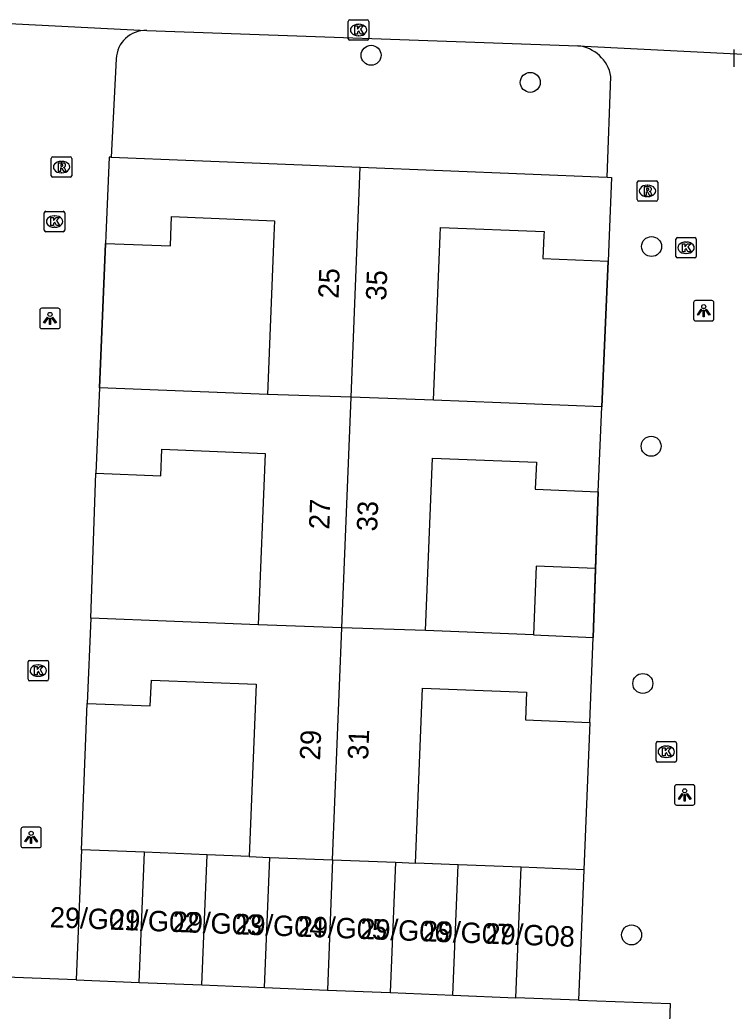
# Model space of a CAD drawing. Extents: x 160787 to 161428, y 386828 to 387483.
# Drawn here: x 161067.25 to 161102.24, y 387211.97 to 387260.56 of the extents above; entities that cross this region are included whole.
import ezdxf

# ---------------------------------------------------------------- set-up
doc = ezdxf.new("R2010")
doc.units = 0
for name, color, linetype in [('IMGEO_Boom', 7, 'Continuous'), ('IMGEO_Brandkraan', 7, 'Continuous'), ('IMGEO_Kolk', 7, 'Continuous'), ('IMGEO_Lichtpunt', 7, 'Continuous'), ('IMGEO_Muur', 7, 'Continuous'), ('IMGEO_Pand', 7, 'Continuous'), ('IMGEO_Pand_nummerreeks', 7, 'Continuous'), ('IMGEO_Rijbaan_lokaal_open', 7, 'Continuous'), ('IMGEO_Rioolput', 7, 'Continuous'), ('IMGEO_Voetpad_open', 7, 'Continuous')]:
    doc.layers.add(name, color=color, linetype=linetype)

msp = doc.modelspace()

# ---------------------------------------------------------------- linework, layer by layer
at = {"layer": 'IMGEO_Boom'}
for centre in [(161084.458, 387258.827), (161092.254, 387257.499), (161098.196, 387249.453), (161098.174, 387239.665), (161097.767, 387228.037), (161097.217, 387215.712)]:
    msp.add_circle(centre, 0.489, dxfattribs=at)
at = {"layer": 'IMGEO_Brandkraan'}
msp.add_line((161102.241, 387258.254), (161102.241, 387259.106), dxfattribs=at)
msp.add_lwpolyline([(161102.241, 387258.254), (161102.241, 387259.106)], dxfattribs=at)
at = {"layer": 'IMGEO_Kolk'}
for p, q in [((161083.343, 387259.638), (161083.343, 387260.49)), ((161083.418, 387260.564), (161084.27, 387260.564)), ((161084.344, 387260.49), (161084.344, 387259.638)), ((161083.831, 387260.344), (161083.856, 387260.344)), ((161084.27, 387259.564), (161083.418, 387259.564)), ((161083.854, 387259.784), (161083.829, 387259.784)), ((161068.453, 387250.252), (161068.453, 387251.104)), ((161068.528, 387251.178), (161069.38, 387251.178)), ((161068.941, 387250.958), (161068.966, 387250.958)), ((161069.454, 387251.104), (161069.454, 387250.252)), ((161068.964, 387250.398), (161068.939, 387250.398)), ((161069.38, 387250.178), (161068.528, 387250.178)), ((161099.387, 387248.966), (161099.387, 387249.818)), ((161099.462, 387249.892), (161100.314, 387249.892)), ((161100.388, 387249.818), (161100.388, 387248.966)), ((161099.875, 387249.672), (161099.9, 387249.672)), ((161100.314, 387248.892), (161099.462, 387248.892)), ((161099.898, 387249.112), (161099.873, 387249.112)), ((161067.655, 387228.242), (161067.655, 387229.094)), ((161067.73, 387229.168), (161068.582, 387229.168)), ((161068.143, 387228.948), (161068.168, 387228.948)), ((161068.656, 387229.094), (161068.656, 387228.242)), ((161068.166, 387228.388), (161068.141, 387228.388)), ((161068.582, 387228.168), (161067.73, 387228.168)), ((161098.414, 387224.261), (161098.414, 387225.113)), ((161098.489, 387225.187), (161099.341, 387225.187)), ((161098.902, 387224.967), (161098.927, 387224.967)), ((161099.415, 387225.113), (161099.415, 387224.261)), ((161099.341, 387224.187), (161098.489, 387224.187)), ((161098.925, 387224.407), (161098.9, 387224.407))]:
    msp.add_line(p, q, dxfattribs=at)
for points in [[(161083.343, 387259.638), (161083.343, 387260.49)], [(161083.418, 387260.564), (161084.27, 387260.564)], [(161084.344, 387260.49), (161084.344, 387259.638)], [(161083.664, 387260.264), (161083.787, 387260.264), (161083.787, 387260.113), (161083.917, 387260.264), (161084.081, 387260.264), (161083.935, 387260.113), (161084.088, 387259.864), (161083.936, 387259.864), (161083.851, 387260.028), (161083.787, 387259.961), (161083.787, 387259.864), (161083.664, 387259.864), (161083.664, 387260.264)], [(161084.27, 387259.564), (161083.418, 387259.564)], [(161068.453, 387250.252), (161068.453, 387251.104)], [(161068.528, 387251.178), (161069.38, 387251.178)], [(161068.774, 387250.878), (161068.897, 387250.878), (161068.897, 387250.727), (161069.027, 387250.878), (161069.191, 387250.878), (161069.045, 387250.727), (161069.198, 387250.478), (161069.046, 387250.478), (161068.961, 387250.642), (161068.897, 387250.575), (161068.897, 387250.478), (161068.774, 387250.478), (161068.774, 387250.878)], [(161069.454, 387251.104), (161069.454, 387250.252)], [(161069.38, 387250.178), (161068.528, 387250.178)], [(161099.387, 387248.966), (161099.387, 387249.818)], [(161099.462, 387249.892), (161100.314, 387249.892)], [(161100.388, 387249.818), (161100.388, 387248.966)], [(161099.708, 387249.592), (161099.831, 387249.592), (161099.831, 387249.441), (161099.961, 387249.592), (161100.125, 387249.592), (161099.979, 387249.441), (161100.132, 387249.192), (161099.98, 387249.192), (161099.895, 387249.356), (161099.831, 387249.289), (161099.831, 387249.192), (161099.708, 387249.192), (161099.708, 387249.592)], [(161100.314, 387248.892), (161099.462, 387248.892)], [(161067.655, 387228.242), (161067.655, 387229.094)], [(161067.73, 387229.168), (161068.582, 387229.168)], [(161067.976, 387228.868), (161068.099, 387228.868), (161068.099, 387228.717), (161068.229, 387228.868), (161068.393, 387228.868), (161068.247, 387228.717), (161068.4, 387228.468), (161068.248, 387228.468), (161068.163, 387228.632), (161068.099, 387228.565), (161068.099, 387228.468), (161067.976, 387228.468), (161067.976, 387228.868)], [(161068.656, 387229.094), (161068.656, 387228.242)], [(161068.582, 387228.168), (161067.73, 387228.168)], [(161098.414, 387224.261), (161098.414, 387225.113)], [(161098.489, 387225.187), (161099.341, 387225.187)], [(161099.415, 387225.113), (161099.415, 387224.261)], [(161098.735, 387224.887), (161098.858, 387224.887), (161098.858, 387224.736), (161098.988, 387224.887), (161099.152, 387224.887), (161099.006, 387224.736), (161099.159, 387224.487), (161099.007, 387224.487), (161098.922, 387224.651), (161098.858, 387224.584), (161098.858, 387224.487), (161098.735, 387224.487), (161098.735, 387224.887)], [(161099.341, 387224.187), (161098.489, 387224.187)]]:
    msp.add_lwpolyline(points, dxfattribs=at)
for centre, start, end in [((161083.42, 387260.488), 91.552, 178.448), ((161083.42, 387260.488), 91.552, 178.448), ((161084.268, 387260.488), 1.552, 88.448), ((161084.268, 387260.488), 1.552, 88.448), ((161083.42, 387259.64), 181.552, 268.448), ((161083.42, 387259.64), 181.552, 268.448), ((161084.268, 387259.64), 271.552, 358.448), ((161084.268, 387259.64), 271.552, 358.448), ((161068.53, 387251.102), 91.552, 178.448), ((161068.53, 387251.102), 91.552, 178.448), ((161069.378, 387251.102), 1.552, 88.448), ((161069.378, 387251.102), 1.552, 88.448), ((161068.53, 387250.254), 181.552, 268.448), ((161068.53, 387250.254), 181.552, 268.448), ((161069.378, 387250.254), 271.552, 358.448), ((161069.378, 387250.254), 271.552, 358.448), ((161099.464, 387249.816), 91.552, 178.448), ((161099.464, 387249.816), 91.552, 178.448), ((161100.312, 387249.816), 1.552, 88.448), ((161100.312, 387249.816), 1.552, 88.448), ((161099.464, 387248.968), 181.552, 268.448), ((161099.464, 387248.968), 181.552, 268.448), ((161100.312, 387248.968), 271.552, 358.448), ((161100.312, 387248.968), 271.552, 358.448), ((161067.732, 387229.092), 91.552, 178.448), ((161067.732, 387229.092), 91.552, 178.448), ((161068.58, 387229.092), 1.552, 88.448), ((161068.58, 387229.092), 1.552, 88.448), ((161067.732, 387228.244), 181.552, 268.448), ((161067.732, 387228.244), 181.552, 268.448), ((161068.58, 387228.244), 271.552, 358.448), ((161068.58, 387228.244), 271.552, 358.448), ((161098.491, 387225.111), 91.552, 178.448), ((161098.491, 387225.111), 91.552, 178.448), ((161099.339, 387225.111), 1.552, 88.448), ((161099.339, 387225.111), 1.552, 88.448), ((161098.491, 387224.263), 181.552, 268.448), ((161098.491, 387224.263), 181.552, 268.448), ((161099.339, 387224.263), 271.552, 358.448), ((161099.339, 387224.263), 271.552, 358.448)]:
    msp.add_arc(centre, 0.0765, start, end, dxfattribs=at)
for centre, major_axis, ratio, start_param, end_param in [((161083.83, 387260.064), (-0.387, 0.002), 0.722429, 4.712389, 7.853982), ((161083.855, 387260.064), (-0.39, 0.002), 0.717154, 1.570796, 4.712389), ((161068.94, 387250.678), (-0.387, 0.002), 0.722429, 4.712389, 7.853982), ((161068.965, 387250.678), (-0.39, 0.002), 0.717154, 1.570796, 4.712389), ((161099.874, 387249.392), (-0.387, 0.002), 0.722429, 4.712389, 7.853982), ((161099.899, 387249.392), (-0.39, 0.002), 0.717154, 1.570796, 4.712389), ((161068.142, 387228.668), (-0.387, 0.002), 0.722429, 4.712389, 7.853982), ((161068.167, 387228.668), (-0.39, 0.002), 0.717154, 1.570796, 4.712389), ((161098.901, 387224.687), (-0.387, 0.002), 0.722429, 4.712389, 7.853982), ((161098.926, 387224.687), (-0.39, 0.002), 0.717154, 1.570796, 4.712389)]:
    msp.add_ellipse(centre, major_axis=major_axis, ratio=ratio, start_param=start_param, end_param=end_param, dxfattribs=at)
at = {"layer": 'IMGEO_Lichtpunt'}
for p, q in [((161068.232, 387246.33), (161068.232, 387245.523)), ((161068.232, 387246.33), (161068.232, 387245.523)), ((161069.134, 387246.425), (161068.326, 387246.425)), ((161069.134, 387246.425), (161068.326, 387246.425)), ((161069.228, 387245.523), (161069.228, 387246.33)), ((161069.228, 387245.523), (161069.228, 387246.33)), ((161100.252, 387246.712), (161100.252, 387245.905)), ((161100.252, 387246.712), (161100.252, 387245.905)), ((161101.154, 387246.807), (161100.346, 387246.807)), ((161101.154, 387246.807), (161100.346, 387246.807)), ((161101.248, 387245.905), (161101.248, 387246.712)), ((161101.248, 387245.905), (161101.248, 387246.712)), ((161068.326, 387245.429), (161069.134, 387245.429)), ((161068.326, 387245.429), (161069.134, 387245.429)), ((161100.346, 387245.811), (161101.154, 387245.811)), ((161100.346, 387245.811), (161101.154, 387245.811)), ((161100.223, 387223.071), (161099.415, 387223.071)), ((161100.223, 387223.071), (161099.415, 387223.071)), ((161099.321, 387222.976), (161099.321, 387222.169)), ((161099.321, 387222.976), (161099.321, 387222.169)), ((161100.317, 387222.169), (161100.317, 387222.976)), ((161100.317, 387222.169), (161100.317, 387222.976)), ((161099.415, 387222.075), (161100.223, 387222.075)), ((161099.415, 387222.075), (161100.223, 387222.075)), ((161067.308, 387220.893), (161067.308, 387220.086)), ((161067.308, 387220.893), (161067.308, 387220.086)), ((161068.21, 387220.988), (161067.402, 387220.988)), ((161068.21, 387220.988), (161067.402, 387220.988)), ((161068.304, 387220.086), (161068.304, 387220.893)), ((161068.304, 387220.086), (161068.304, 387220.893)), ((161067.402, 387219.992), (161068.21, 387219.992)), ((161067.402, 387219.992), (161068.21, 387219.992))]:
    msp.add_line(p, q, dxfattribs=at)
for points in [[(161100.626, 387246.376), (161100.665, 387246.348), (161100.477, 387246.086), (161100.439, 387246.113), (161100.626, 387246.376)], [(161100.728, 387246.328), (161100.775, 387246.328), (161100.775, 387246.006), (161100.728, 387246.006), (161100.728, 387246.328)], [(161100.838, 387246.348), (161100.876, 387246.375), (161101.063, 387246.113), (161101.024, 387246.085), (161100.838, 387246.348)], [(161068.606, 387245.994), (161068.645, 387245.966), (161068.457, 387245.704), (161068.419, 387245.731), (161068.606, 387245.994)], [(161068.708, 387245.946), (161068.755, 387245.946), (161068.755, 387245.624), (161068.708, 387245.624), (161068.708, 387245.946)], [(161068.818, 387245.966), (161068.856, 387245.993), (161069.043, 387245.731), (161069.004, 387245.703), (161068.818, 387245.966)], [(161099.695, 387222.64), (161099.734, 387222.612), (161099.546, 387222.35), (161099.508, 387222.377), (161099.695, 387222.64)], [(161099.797, 387222.592), (161099.844, 387222.592), (161099.844, 387222.27), (161099.797, 387222.27), (161099.797, 387222.592)], [(161099.907, 387222.612), (161099.945, 387222.639), (161100.132, 387222.377), (161100.093, 387222.349), (161099.907, 387222.612)], [(161067.682, 387220.557), (161067.721, 387220.529), (161067.533, 387220.267), (161067.495, 387220.294), (161067.682, 387220.557)], [(161067.784, 387220.509), (161067.831, 387220.509), (161067.831, 387220.187), (161067.784, 387220.187), (161067.784, 387220.509)], [(161067.894, 387220.529), (161067.932, 387220.556), (161068.119, 387220.294), (161068.08, 387220.266), (161067.894, 387220.529)]]:
    msp.add_lwpolyline(points, dxfattribs=at)
for centre in [(161100.751, 387246.51), (161068.731, 387246.128), (161099.82, 387222.774), (161067.807, 387220.691)]:
    msp.add_circle(centre, 0.0994, dxfattribs=at)
for centre, start, end in [((161068.326, 387246.33), 90, 180), ((161068.326, 387246.33), 90, 180), ((161069.134, 387246.33), 0, 90), ((161069.134, 387246.33), 0, 90), ((161100.346, 387246.712), 90, 180), ((161100.346, 387246.712), 90, 180), ((161101.154, 387246.712), 0, 90), ((161101.154, 387246.712), 0, 90), ((161100.346, 387245.905), 180, 270), ((161100.346, 387245.905), 180, 270), ((161101.154, 387245.905), 270, 0), ((161101.154, 387245.905), 270, 360), ((161068.326, 387245.523), 180, 270), ((161068.326, 387245.523), 180, 270), ((161069.134, 387245.523), 270, 0), ((161069.134, 387245.523), 270, 360), ((161099.415, 387222.976), 90, 180), ((161099.415, 387222.976), 90, 180), ((161100.223, 387222.976), 0, 90), ((161100.223, 387222.976), 0, 90), ((161099.415, 387222.169), 180, 270), ((161099.415, 387222.169), 180, 270), ((161100.223, 387222.169), 270, 0), ((161100.223, 387222.169), 270, 360), ((161067.402, 387220.893), 90, 180), ((161067.402, 387220.893), 90, 180), ((161068.21, 387220.893), 0, 90), ((161068.21, 387220.893), 0, 90), ((161067.402, 387220.086), 180, 270), ((161067.402, 387220.086), 180, 270), ((161068.21, 387220.086), 270, 0), ((161068.21, 387220.086), 270, 360)]:
    msp.add_arc(centre, 0.0946, start, end, dxfattribs=at)
at = {"layer": 'IMGEO_Muur'}
for points in [[(161071.455, 387249.609), (161071.15, 387242.529)], [(161095.755, 387241.593), (161096.065, 387248.737)], [(161070.728, 387231.241), (161070.98, 387238.35)], [(161095.585, 387237.429), (161095.334, 387230.294)], [(161070.279, 387219.888), (161070.558, 387227.06)], [(161095.165, 387226.125), (161094.876, 387218.902)]]:
    msp.add_lwpolyline(points, dxfattribs=at)
at = {"layer": 'IMGEO_Pand'}
for points in [[(161071.734, 387253.832), (161071.627, 387253.836), (161071.471, 387250), (161071.455, 387249.609)], [(161071.734, 387253.832), (161083.928, 387253.336)], [(161083.478, 387242.062), (161083.795, 387250), (161083.928, 387253.336)], [(161083.928, 387253.336), (161096.017, 387252.845)], [(161096.017, 387252.845), (161096.232, 387252.836), (161096.116, 387250), (161096.065, 387248.737)], [(161071.455, 387249.609), (161074.627, 387249.48), (161074.648, 387250), (161074.686, 387250.92), (161079.73, 387250.715), (161079.701, 387250), (161079.383, 387242.194)], [(161087.512, 387241.93), (161087.84, 387250), (161087.856, 387250.393), (161092.932, 387250.187), (161092.924, 387250), (161092.878, 387248.867), (161096.065, 387248.737)], [(161071.15, 387242.529), (161070.98, 387238.35)], [(161079.383, 387242.194), (161071.15, 387242.529)], [(161083.478, 387242.062), (161079.383, 387242.194)], [(161083.027, 387230.767), (161083.478, 387242.062)], [(161087.512, 387241.93), (161083.478, 387242.062)], [(161095.755, 387241.593), (161087.512, 387241.93)], [(161095.585, 387237.429), (161095.755, 387241.593)], [(161070.98, 387238.35), (161074.154, 387238.221), (161074.207, 387239.521), (161079.266, 387239.315), (161078.924, 387230.907)], [(161087.117, 387230.63), (161087.461, 387239.085), (161092.552, 387238.878), (161092.499, 387237.555), (161095.585, 387237.429)], [(161095.453, 387233.674), (161092.547, 387233.792), (161092.409, 387230.414)], [(161095.334, 387230.294), (161095.453, 387233.674)], [(161070.728, 387231.241), (161070.558, 387227.06)], [(161078.924, 387230.907), (161070.728, 387231.241)], [(161083.027, 387230.767), (161078.924, 387230.907)], [(161082.573, 387219.395), (161083.027, 387230.767)], [(161087.117, 387230.63), (161083.027, 387230.767)], [(161092.409, 387230.414), (161087.117, 387230.63)], [(161092.409, 387230.414), (161095.334, 387230.294)], [(161095.165, 387226.125), (161095.334, 387230.294)], [(161070.558, 387227.06), (161073.643, 387226.934), (161073.695, 387228.204), (161078.83, 387227.996), (161078.487, 387219.554)], [(161086.634, 387219.237), (161086.983, 387227.81), (161092.072, 387227.603), (161092.017, 387226.253), (161095.165, 387226.125)], [(161070.279, 387219.888), (161070.02, 387213.51)], [(161073.354, 387219.763), (161070.279, 387219.888)], [(161073.094, 387213.385), (161073.354, 387219.763)], [(161076.429, 387219.638), (161073.354, 387219.763)], [(161076.169, 387213.26), (161076.429, 387219.638)], [(161078.487, 387219.554), (161076.429, 387219.638)], [(161078.487, 387219.554), (161079.503, 387219.514)], [(161079.244, 387213.135), (161079.503, 387219.514)], [(161079.503, 387219.514), (161082.573, 387219.395)], [(161082.573, 387219.395), (161082.318, 387213.01)], [(161082.573, 387219.395), (161085.653, 387219.275)], [(161085.653, 387219.275), (161085.393, 387212.884)], [(161085.653, 387219.275), (161086.634, 387219.237)], [(161088.727, 387219.152), (161086.634, 387219.237)], [(161088.467, 387212.759), (161088.727, 387219.152)], [(161091.802, 387219.027), (161088.727, 387219.152)], [(161091.542, 387212.634), (161091.802, 387219.027)], [(161094.876, 387218.902), (161091.802, 387219.027)], [(161094.876, 387218.902), (161094.616, 387212.509)], [(161070.02, 387213.51), (161073.094, 387213.385)], [(161073.094, 387213.385), (161076.169, 387213.26)], [(161076.169, 387213.26), (161079.244, 387213.135)], [(161079.244, 387213.135), (161082.318, 387213.01)], [(161082.318, 387213.01), (161085.393, 387212.884)], [(161085.393, 387212.884), (161088.467, 387212.759)], [(161088.467, 387212.759), (161091.542, 387212.634)], [(161094.616, 387212.509), (161091.542, 387212.634)]]:
    msp.add_lwpolyline(points, dxfattribs=at)
at = {"layer": 'IMGEO_Rijbaan_lokaal_open'}
for points in [[(161070.02, 387213.51), (161064.832, 387213.699)], [(161094.616, 387212.509), (161099.107, 387212.357), (161098.276, 387187.786)]]:
    msp.add_lwpolyline(points, dxfattribs=at)
at = {"layer": 'IMGEO_Rioolput'}
for p, q in [((161068.795, 387252.921), (161068.795, 387253.773)), ((161068.87, 387253.847), (161069.722, 387253.847)), ((161069.283, 387253.627), (161069.308, 387253.627)), ((161069.796, 387253.773), (161069.796, 387252.921)), ((161069.722, 387252.847), (161068.87, 387252.847)), ((161069.306, 387253.067), (161069.281, 387253.067)), ((161097.57, 387252.678), (161098.422, 387252.678)), ((161097.495, 387251.752), (161097.495, 387252.604)), ((161097.983, 387252.458), (161098.008, 387252.458)), ((161098.496, 387252.604), (161098.496, 387251.752)), ((161098.422, 387251.678), (161097.57, 387251.678)), ((161098.006, 387251.898), (161097.981, 387251.898))]:
    msp.add_line(p, q, dxfattribs=at)
for points in [[(161068.795, 387252.921), (161068.795, 387253.773)], [(161068.87, 387253.847), (161069.722, 387253.847)], [(161069.796, 387253.773), (161069.796, 387252.921)], [(161069.384, 387253.545), (161069.132, 387253.547), (161069.132, 387253.147)], [(161069.132, 387253.147), (161069.256, 387253.147), (161069.256, 387253.309), (161069.267, 387253.309)], [(161069.31, 387253.466), (161069.256, 387253.466), (161069.256, 387253.385)], [(161069.256, 387253.385), (161069.308, 387253.385)], [(161069.314, 387253.28), (161069.385, 387253.147), (161069.525, 387253.147), (161069.46, 387253.273)], [(161069.722, 387252.847), (161068.87, 387252.847)], [(161097.57, 387252.678), (161098.422, 387252.678)], [(161097.495, 387251.752), (161097.495, 387252.604)], [(161098.084, 387252.376), (161097.832, 387252.378), (161097.832, 387251.978)], [(161098.01, 387252.297), (161097.956, 387252.297), (161097.956, 387252.216)], [(161097.956, 387252.216), (161098.008, 387252.216)], [(161098.496, 387252.604), (161098.496, 387251.752)], [(161098.422, 387251.678), (161097.57, 387251.678)], [(161097.832, 387251.978), (161097.956, 387251.978), (161097.956, 387252.14), (161097.967, 387252.14)], [(161098.014, 387252.111), (161098.085, 387251.978), (161098.225, 387251.978), (161098.16, 387252.104)]]:
    msp.add_lwpolyline(points, dxfattribs=at)
for centre, radius, start, end in [((161068.872, 387253.771), 0.0765, 91.552, 178.448), ((161068.872, 387253.771), 0.0765, 91.552, 178.448), ((161069.72, 387253.771), 0.0765, 1.552, 88.448), ((161069.72, 387253.771), 0.0765, 1.552, 88.448), ((161069.266, 387253.256), 0.0533, 26.0293, 88.6989), ((161069.292, 387253.574), 0.19, 274.7715, 282.9687), ((161069.316, 387253.37), 0.0964, 77.0061, 93.1865), ((161069.33, 387253.427), 0.0378, 276.6634, 79.6772), ((161069.383, 387253.435), 0.109, 350.3612, 89.416), ((161069.381, 387253.435), 0.112, 277.5842, 350.9817), ((161069.365, 387253.22), 0.108, 29.5134, 73.7905), ((161068.872, 387252.923), 0.0765, 181.552, 268.448), ((161068.872, 387252.923), 0.0765, 181.552, 268.448), ((161069.72, 387252.923), 0.0765, 271.552, 358.448), ((161069.72, 387252.923), 0.0765, 271.552, 358.448), ((161097.572, 387252.602), 0.0765, 91.552, 178.448), ((161097.572, 387252.602), 0.0765, 91.552, 178.448), ((161098.42, 387252.602), 0.0765, 1.552, 88.448), ((161098.42, 387252.602), 0.0765, 1.552, 88.448), ((161097.992, 387252.405), 0.19, 274.7715, 282.9687), ((161098.016, 387252.201), 0.0964, 77.0061, 93.1865), ((161098.03, 387252.258), 0.0378, 276.6634, 79.6772), ((161098.083, 387252.266), 0.109, 350.3612, 89.416), ((161098.081, 387252.266), 0.112, 277.5842, 350.9817), ((161098.065, 387252.051), 0.108, 29.5134, 73.7905), ((161097.572, 387251.754), 0.0765, 181.552, 268.448), ((161097.572, 387251.754), 0.0765, 181.552, 268.448), ((161097.966, 387252.087), 0.0533, 26.0293, 88.6989), ((161098.42, 387251.754), 0.0765, 271.552, 358.448), ((161098.42, 387251.754), 0.0765, 271.552, 358.448)]:
    msp.add_arc(centre, radius, start, end, dxfattribs=at)
for centre, major_axis, ratio, start_param, end_param in [((161069.282, 387253.347), (-0.387, 0.002), 0.722429, 4.712389, 7.853982), ((161069.307, 387253.347), (-0.39, 0.002), 0.717154, 1.570796, 4.712389), ((161097.982, 387252.178), (-0.387, 0.002), 0.722429, 4.712389, 7.853982), ((161098.007, 387252.178), (-0.39, 0.002), 0.717154, 1.570796, 4.712389)]:
    msp.add_ellipse(centre, major_axis=major_axis, ratio=ratio, start_param=start_param, end_param=end_param, dxfattribs=at)
at = {"layer": 'IMGEO_Voetpad_open'}
for points in [[(161066.075, 387260.424), (161073.473, 387260.044)], [(161073.473, 387260.044), (161094.581, 387259.286)], [(161094.581, 387259.286), (161105.29, 387258.743)], [(161071.976, 387258.648), (161071.734, 387253.832)], [(161096.017, 387252.845), (161096.207, 387257.787)], [(161071.15, 387242.529), (161071.455, 387249.609)], [(161096.065, 387248.737), (161095.755, 387241.593)], [(161070.728, 387231.241), (161070.98, 387238.35)], [(161095.453, 387233.674), (161095.585, 387237.429)], [(161070.279, 387219.888), (161070.558, 387227.06)], [(161095.165, 387226.125), (161094.876, 387218.902)]]:
    msp.add_lwpolyline(points, dxfattribs=at)
for centre, radius, start, end in [((161073.425, 387258.595), 1.45, 88.0881, 177.913), ((161094.416, 387257.476), 1.818, 9.8629, 84.7916)]:
    msp.add_arc(centre, radius, start, end, dxfattribs=at)

# ---------------------------------------------------------------- texts
at = {"layer": 'IMGEO_Pand_nummerreeks'}
for s, rotation, p in [('25', 87.7115, (161082.862, 387246.887)), ('35', 87.7485, (161085.197, 387246.79)), ('27', 87.7115, (161082.41, 387235.571)), ('33', 87.7473, (161084.752, 387235.478)), ('29', 87.7115, (161081.958, 387224.255)), ('31', 87.7485, (161084.311, 387224.28)), ('29/G01', 357.8573, (161068.704, 387216.088)), ('29/G02', 357.8573, (161071.65, 387215.978)), ('29/G03', 357.8573, (161074.719, 387215.863)), ('29/G04', 357.8573, (161077.781, 387215.748)), ('29/G05', 357.8573, (161080.844, 387215.634)), ('29/G06', 357.8573, (161083.906, 387215.519)), ('29/G07', 357.8573, (161086.969, 387215.405)), ('29/G08', 357.8573, (161090.034, 387215.29))]:
    msp.add_text(s, height=1, rotation=rotation, dxfattribs=at).set_placement(p)

doc.saveas('drawing.dxf')
